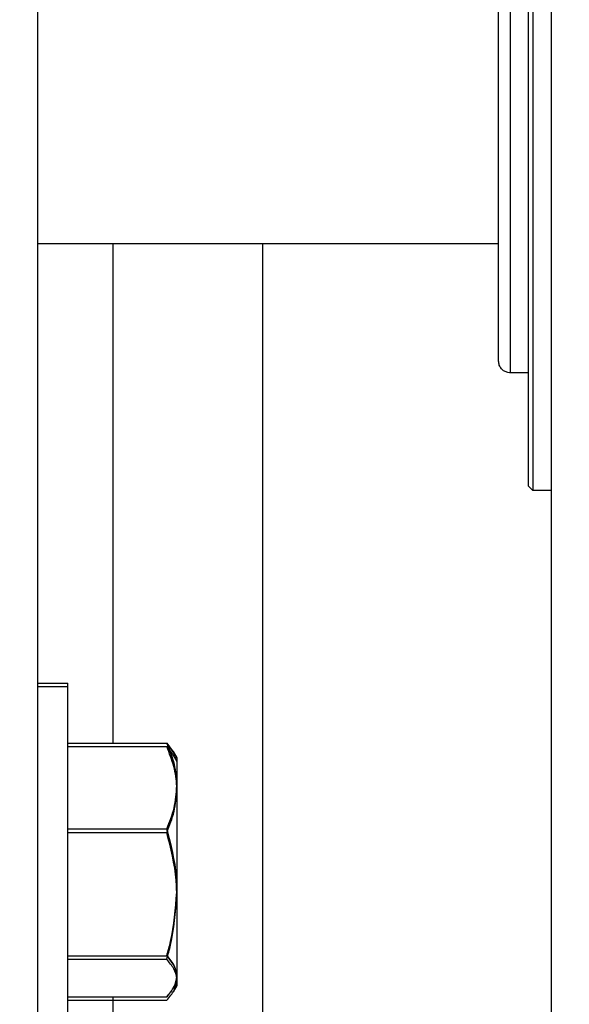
# Model space of a CAD drawing. Header units: inches. Extents: x 170 to 288, y 234 to 248.
# Tile 422 of 480: x 256.1786 to 256.2398, y 244.5547 to 244.6644. Entities that reach past the tile are written whole.
import ezdxf

# ---------------------------------------------------------------- set-up
doc = ezdxf.new("R2010")
doc.units = ezdxf.units.IN
doc.header["$LTSCALE"] = 0.25
doc.header["$MEASUREMENT"] = 0
doc.layers.add('ANNOTATIONS', color=1, linetype='Continuous')
doc.layers.add('STANDARD Z GUIDE MOTOR RH', color=7, linetype='Continuous')
doc.styles.add('ARIAL', font='arial.ttf', dxfattribs={"height": 0.09375})
doc.dimstyles.new('STANDARD$0', dxfattribs={"dimtxt": 0.09375, "dimasz": 0.09375, "dimexe": 0.03125, "dimexo": 0.046875, "dimgap": 0.09, "dimtad": 0, "dimtih": 1, "dimtoh": 1, "dimdec": 4, "dimzin": 0, "dimdsep": 46, "dimtxsty": 'ARIAL', "dimcen": 0.09, "dimadec": 0, "dimazin": 0, "dimtfac": 1, "dimtdec": 4, "dimtofl": 0, "dimtmove": 0, "dimatfit": 1, "dimfxl": 1, "dimtolj": 1, "dimtzin": 0, "dimarcsym": 0})

# ---------------------------------------------------------------- blocks, each defined once
blk = doc.blocks.new('*D47')
at = {"layer": 'ANNOTATIONS', "color": 0, "lineweight": -2, "transparency": 16777216}
for p, q in [((255.6056498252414, 244.2748611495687), (255.6056498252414, 245.4337754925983)), ((256.5118994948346, 244.7789401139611), (256.5118994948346, 245.4337754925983)), ((255.6993998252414, 245.4025254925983), (255.8056151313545, 245.4025254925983)), ((256.4181494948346, 245.4025254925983), (256.3862588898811, 245.4025254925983))]:
    blk.add_line(p, q, dxfattribs=at)
at = {"layer": 'ANNOTATIONS', "color": 0, "transparency": 16777216}
for points in [[(255.6993998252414, 245.4181504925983), (255.6993998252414, 245.3869004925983), (255.6056498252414, 245.4025254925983)], [(256.4181494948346, 245.4181504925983), (256.4181494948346, 245.3869004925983), (256.5118994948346, 245.4025254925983)]]:
    blk.add_solid(points, dxfattribs=at)
at = {"layer": 'defpoints', "color": 0, "transparency": 16777216}
for p in [(256.5118994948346, 245.4025254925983), (256.5118994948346, 244.6851901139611), (255.6056498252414, 244.1811111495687)]:
    blk.add_point(p, dxfattribs=at)
at = {"layer": 'ANNOTATIONS', "color": 0, "transparency": 16777216, "insert": (256.0959370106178, 245.4025254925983), "char_height": 0.09375, "attachment_point": 5, "style": 'ARIAL'}
blk.add_mtext('\\A1;27 1/2"', dxfattribs=at)

msp = doc.modelspace()

# ---------------------------------------------------------------- linework, layer by layer
at = {"layer": 'STANDARD Z GUIDE MOTOR RH'}
for p, q in [((256.1806497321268, 244.1880811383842), (256.1806497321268, 245.1964911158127)), ((256.2378673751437, 244.5030271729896), (256.2378673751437, 244.775993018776)), ((256.2352428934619, 244.7164130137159), (256.2352428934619, 244.6124759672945)), ((256.2357676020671, 244.7169379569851), (256.2357676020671, 244.6119510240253)), ((256.2332742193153, 244.6250745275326), (256.2332742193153, 244.7038145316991)), ((256.2319619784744, 244.6394444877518), (256.1806497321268, 244.6394444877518)), ((256.1889828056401, 244.6394444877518), (256.1889828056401, 244.5837953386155)), ((256.2056495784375, 244.6394444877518), (256.2056495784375, 244.5439093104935)), ((256.2352428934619, 244.62507437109), (256.2332742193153, 244.62507437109)), ((256.2357676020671, 244.6119510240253), (256.2352428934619, 244.6124759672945)), ((256.2378673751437, 244.6119510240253), (256.2357676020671, 244.6119510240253)), ((256.1806497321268, 244.5904861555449), (256.1839828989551, 244.5904861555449)), ((256.1806497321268, 244.590089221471), (256.1839828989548, 244.590089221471)), ((256.1839828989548, 244.5484225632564), (256.1839830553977, 244.5904861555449)), ((256.1839828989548, 244.5833984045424), (256.194999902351, 244.5833984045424)), ((256.1839830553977, 244.5837953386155), (256.195000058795, 244.5837953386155)), ((256.1949999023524, 244.5837953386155), (256.1956966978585, 244.5828314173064)), ((256.194999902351, 244.5833984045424), (256.195696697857, 244.5824344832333)), ((256.1957076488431, 244.5828314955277), (256.195000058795, 244.5837953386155)), ((256.1957176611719, 244.5828433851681), (256.1961162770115, 244.5821528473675)), ((256.1957176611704, 244.5824464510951), (256.1961162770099, 244.5817559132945)), ((256.1961164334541, 244.5821528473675), (256.1957203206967, 244.5828388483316)), ((256.1961162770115, 244.5821528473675), (256.1961162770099, 244.5567559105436)), ((256.1839828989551, 244.574225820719), (256.1949999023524, 244.574225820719)), ((256.1839828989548, 244.5738288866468), (256.194999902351, 244.5738288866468)), ((256.2378608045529, 244.5734665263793), (256.2378673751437, 244.5734665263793)), ((256.1839828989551, 244.5600832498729), (256.1949999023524, 244.5600832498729)), ((256.1839828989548, 244.5596863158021), (256.194999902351, 244.5596863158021)), ((256.1961162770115, 244.5571528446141), (256.1957176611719, 244.5564622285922)), ((256.1957203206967, 244.5564667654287), (256.1961164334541, 244.5571528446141)), ((256.1961162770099, 244.5567559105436), (256.1957176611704, 244.5560652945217)), ((256.2378673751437, 244.5564062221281), (256.2378608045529, 244.5564062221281)), ((256.1839828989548, 244.5551133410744), (256.194999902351, 244.5551133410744)), ((256.1839830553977, 244.5555102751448), (256.195000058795, 244.5555102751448)), ((256.1889828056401, 244.5555102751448), (256.1889828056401, 244.4644444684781))]:
    msp.add_line(p, q, dxfattribs=at)
for points, knots in [([(256.2319619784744, 244.6263867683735), (256.2319619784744, 244.6265283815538), (256.2319619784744, 244.6268116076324), (256.2319619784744, 244.6290746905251), (256.2319619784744, 244.6325918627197), (256.2319619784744, 244.6373614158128), (256.2319619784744, 244.6431641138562), (256.2319619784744, 244.6497865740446), (256.2319619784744, 244.6569719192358), (256.2319619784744, 244.664444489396), (256.2319619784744, 244.6719170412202), (256.2319619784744, 244.6791023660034), (256.2319619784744, 244.6857248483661), (256.2319619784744, 244.6915275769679), (256.2319619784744, 244.6962970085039), (256.2319619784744, 244.6998143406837), (256.2319619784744, 244.7020772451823), (256.2319619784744, 244.7023605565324), (256.2319619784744, 244.7025022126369)], [0, 0, 0, 0, 0.06249990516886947, 0.124999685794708, 0.187500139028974, 0.2500001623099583, 0.3124997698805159, 0.3749999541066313, 0.4375001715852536, 0.5000001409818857, 0.5625001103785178, 0.6249997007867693, 0.6875004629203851, 0.7500000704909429, 0.8124996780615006, 0.8750004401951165, 0.937500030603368, 1, 1, 1, 1]), ([(256.2333530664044, 244.6250767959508), (256.2332286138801, 244.6250795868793), (256.2329688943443, 244.6250854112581), (256.232592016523, 244.6252414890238), (256.2322524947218, 244.6255227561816), (256.2320085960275, 244.6259227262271), (256.2319771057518, 244.6262361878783), (256.2319619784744, 244.6263867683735)], [0, 0, 0, 0, 0.1741612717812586, 0.3634565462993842, 0.5605652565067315, 0.788904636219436, 1, 1, 1, 1]), ([(256.1961162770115, 244.5790106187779), (256.1961148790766, 244.5791240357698), (256.1961042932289, 244.5799828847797), (256.1958613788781, 244.5816022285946), (256.1952888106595, 244.5830598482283), (256.1949999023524, 244.5837953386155)], [0, 0, 0, 0, 0.07009385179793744, 0.5307849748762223, 1, 1, 1, 1]), ([(256.1961162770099, 244.5786136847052), (256.196114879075, 244.5787271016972), (256.1961042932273, 244.5795859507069), (256.1958613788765, 244.5812052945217), (256.195288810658, 244.5826629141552), (256.194999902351, 244.5833984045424)], [0, 0, 0, 0, 0.07009385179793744, 0.5307849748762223, 1, 1, 1, 1]), ([(256.195000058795, 244.5837953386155), (256.1953120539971, 244.5830182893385), (256.1959417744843, 244.5814499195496), (256.1960578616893, 244.5798286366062), (256.1961164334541, 244.5790106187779)], [0, 0, 0, 0, 0.4954502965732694, 1, 1, 1, 1]), ([(256.1949999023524, 244.574225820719), (256.1953119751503, 244.5750028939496), (256.1959418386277, 244.5765712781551), (256.196057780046, 244.5781925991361), (256.1961162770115, 244.5790106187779)], [0, 0, 0, 0, 0.4954610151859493, 0.9999999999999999, 0.9999999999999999, 0.9999999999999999, 0.9999999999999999]), ([(256.1961164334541, 244.5790106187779), (256.196115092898, 244.5788972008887), (256.1961049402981, 244.5780382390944), (256.1958610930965, 244.5764189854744), (256.1952888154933, 244.5749613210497), (256.195000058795, 244.574225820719)], [0, 0, 0, 0, 0.07008572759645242, 0.5307889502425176, 1, 1, 1, 1]), ([(256.194999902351, 244.5738288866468), (256.1953119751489, 244.5746059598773), (256.1959418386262, 244.5761743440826), (256.1960577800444, 244.5777956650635), (256.1961162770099, 244.5786136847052)], [0, 0, 0, 0, 0.4954610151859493, 0.9999999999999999, 0.9999999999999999, 0.9999999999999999, 0.9999999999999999]), ([(256.1961162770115, 244.567154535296), (256.1961023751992, 244.5677439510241), (256.196045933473, 244.5701369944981), (256.1954494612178, 244.5724685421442), (256.1949999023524, 244.574225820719)], [0, 0, 0, 0, 0.2463038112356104, 1, 1, 1, 1]), ([(256.1961162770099, 244.5667576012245), (256.1961023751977, 244.5673470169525), (256.1960459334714, 244.5697400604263), (256.1954494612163, 244.5720716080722), (256.194999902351, 244.5738288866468)], [0, 0, 0, 0, 0.2463038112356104, 1, 1, 1, 1]), ([(256.195000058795, 244.574225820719), (256.1954496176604, 244.5724685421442), (256.1960460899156, 244.5701369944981), (256.1961025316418, 244.5677439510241), (256.1961164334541, 244.567154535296)], [0, 0, 0, 0, 0.7536961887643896, 1, 1, 1, 1]), ([(256.1949999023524, 244.5600832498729), (256.1951505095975, 244.5606115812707), (256.1958071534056, 244.5629150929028), (256.1959817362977, 244.5653093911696), (256.1961162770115, 244.567154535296)], [0, 0, 0, 0, 0.2293591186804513, 1, 1, 1, 1]), ([(256.194999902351, 244.5596863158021), (256.195150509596, 244.5602146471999), (256.195807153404, 244.5625181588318), (256.1959817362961, 244.5649124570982), (256.1961162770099, 244.5667576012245)], [0, 0, 0, 0, 0.2293591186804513, 1, 1, 1, 1]), ([(256.1961164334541, 244.567154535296), (256.1959820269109, 244.565309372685), (256.195807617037, 244.5629150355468), (256.1951507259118, 244.560611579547), (256.195000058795, 244.5600832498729)], [0, 0, 0, 0, 0.7706360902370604, 1, 1, 1, 1]), ([(256.1961162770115, 244.5577967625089), (256.1961148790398, 244.557850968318), (256.1961042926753, 244.5582614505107), (256.1958613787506, 244.5590353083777), (256.1952888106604, 244.5597318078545), (256.1949999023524, 244.5600832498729)], [0, 0, 0, 0, 0.07009214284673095, 0.5307840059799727, 1, 1, 1, 1]), ([(256.195000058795, 244.5600832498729), (256.195312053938, 244.5597119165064), (256.1959417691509, 244.5589624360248), (256.1960578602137, 244.5581876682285), (256.1961164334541, 244.5577967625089)], [0, 0, 0, 0, 0.4954543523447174, 1, 1, 1, 1]), ([(256.1961162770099, 244.5573998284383), (256.1961148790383, 244.5574540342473), (256.1961042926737, 244.5578645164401), (256.1958613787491, 244.558638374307), (256.1952888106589, 244.5593348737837), (256.194999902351, 244.5596863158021)], [0, 0, 0, 0, 0.07009214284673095, 0.5307840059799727, 1, 1, 1, 1]), ([(256.1949999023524, 244.5555102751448), (256.1953119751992, 244.5558816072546), (256.1959418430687, 244.5566310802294), (256.196057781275, 244.5574058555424), (256.1961162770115, 244.5577967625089)], [0, 0, 0, 0, 0.4954576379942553, 1, 1, 1, 1]), ([(256.194999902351, 244.5551133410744), (256.1953119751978, 244.5554846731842), (256.1959418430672, 244.5562341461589), (256.1960577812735, 244.5570089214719), (256.1961162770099, 244.5573998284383)], [0, 0, 0, 0, 0.4954576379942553, 1, 1, 1, 1]), ([(256.1961164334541, 244.5577967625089), (256.1961150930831, 244.5577425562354), (256.1961049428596, 244.5573320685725), (256.1958610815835, 244.5565583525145), (256.1952888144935, 244.5558617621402), (256.195000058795, 244.5555102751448)], [0, 0, 0, 0, 0.07009195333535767, 0.5307850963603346, 1, 1, 1, 1])]:
    msp.add_open_spline(points, degree=3, knots=knots, dxfattribs=at)

# ---------------------------------------------------------------- dimensions: what is measured, and where the dimension line sits
at = {"layer": 'ANNOTATIONS'}
dim = msp.add_linear_dim(base=(256.5118994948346, 245.4025254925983), p1=(255.6056498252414, 244.1811111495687), p2=(256.5118994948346, 244.6851901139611), text='27 1/2"', dimstyle='STANDARD$0', override={"dimexo": 0.09375}, dxfattribs=at)
dim.commit()
dim.dimension.update_dxf_attribs({"geometry": '*D47', "text_midpoint": (256.0959370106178, 245.4025254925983), "dimtype": 160})

doc.saveas('drawing.dxf')
